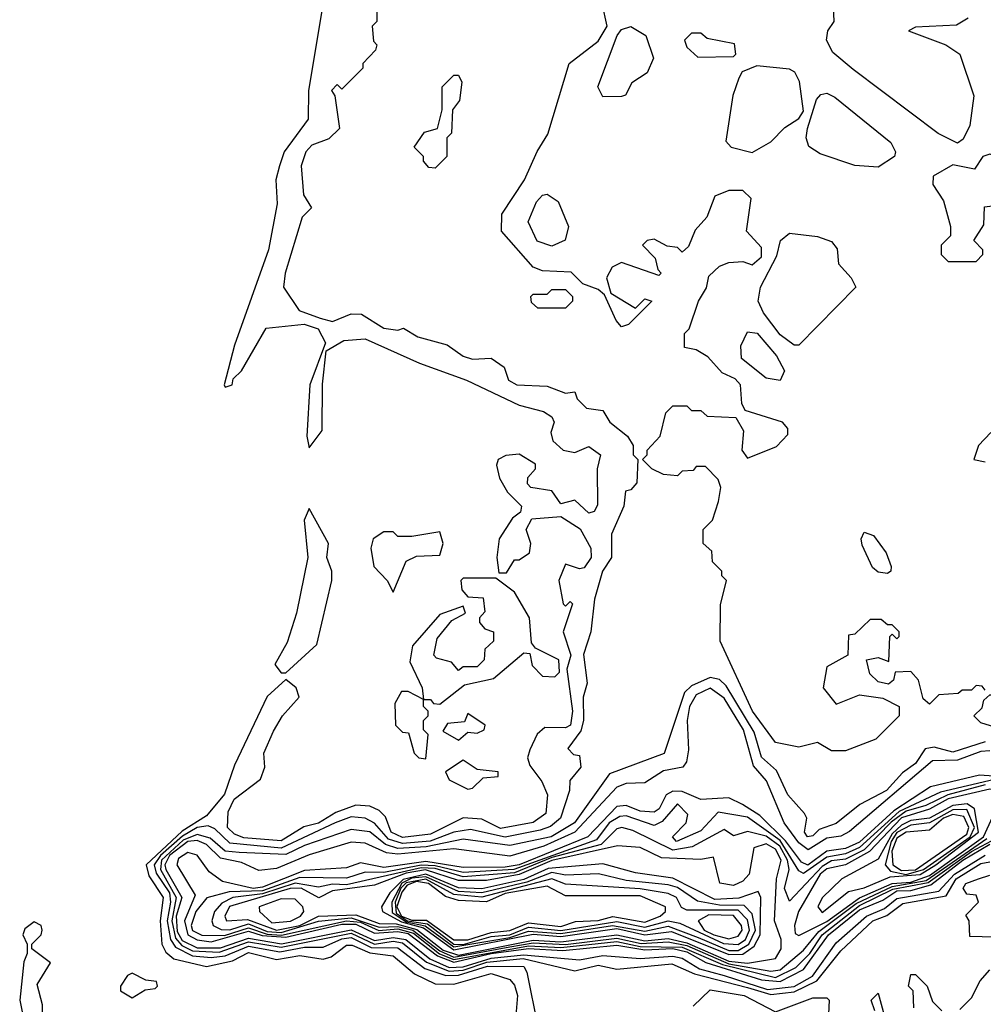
# Model space of a CAD drawing. Extents: x 2889633 to 3052318, y 540750 to 918690.
# Tile 521 of 656: x 2967274 to 2969341, y 837686 to 839799. Entities that reach past the tile are written whole.
import ezdxf

# ---------------------------------------------------------------- set-up
doc = ezdxf.new("R2010")
doc.units = 0

msp = doc.modelspace()

# ---------------------------------------------------------------- linework, layer by layer
at = {"layer": '0CON02XD'}
for points in [[(2969285, 839534), (2969244.2, 839554.2), (2969061.9, 839691.9), (2969018.1, 839728.1), (2969004.3, 839755), (2969006.9, 839775), (2969020.8, 839795), (2969018.9, 839845)], [(2967923.6, 839826.4), (2967893.2, 839646.8), (2967893.1, 839585), (2967841.2, 839515), (2967831.2, 839485), (2967823.3, 839455), (2967826.1, 839403.9), (2967808, 839305), (2967735, 839100), (2967712.5, 839015), (2967715, 839010), (2967730, 839015), (2967731.7, 839028.3), (2967750, 839045), (2967803, 839137), (2967884.4, 839145.6), (2967914, 839135), (2967930, 839105), (2967896.7, 839015), (2967890, 838905), (2967895, 838880), (2967923, 838917), (2967923.6, 839016.4), (2967931.7, 839088.3), (2967969.5, 839110.5), (2968015, 839114.2), (2968131.4, 839061.4), (2968232.5, 839025), (2968345, 838971.2), (2968397.7, 838957.7), (2968415, 838946.7), (2968420, 838935), (2968413, 838913), (2968417.5, 838895), (2968440, 838875), (2968465, 838870), (2968495, 838882.5), (2968520, 838865), (2968512.5, 838835), (2968513, 838757), (2968506.4, 838743.6), (2968495, 838740), (2968465, 838767.5), (2968435, 838760), (2968415, 838787.5), (2968370, 838795), (2968363, 838803), (2968363.6, 838816.4), (2968380, 838835), (2968380, 838845), (2968345, 838866.7), (2968316.4, 838863.6), (2968300, 838855), (2968297, 838843), (2968303.3, 838815), (2968320, 838785), (2968350, 838755), (2968348.3, 838741.7), (2968330.7, 838729.3), (2968302.5, 838685), (2968297.5, 838645), (2968301.7, 838611.7), (2968318.3, 838611.7), (2968335, 838640), (2968345, 838640), (2968367.5, 838655), (2968370, 838675), (2968360, 838705), (2968372.5, 838727.5), (2968435, 838732.5), (2968476.4, 838706.4), (2968498.8, 838665), (2968500, 838645), (2968485, 838622.5), (2968475, 838620), (2968445, 838630), (2968430, 838595), (2968440, 838545), (2968445, 838540), (2968455, 838550), (2968460, 838545), (2968440, 838485), (2968456.2, 838435), (2968447.5, 838405), (2968460, 838315), (2968455.4, 838284.6), (2968445, 838279.2), (2968400, 838280), (2968384.2, 838265.8), (2968368.3, 838231.7), (2968363.3, 838215), (2968368.3, 838198.3), (2968394.1, 838164.1), (2968405.8, 838135), (2968402.5, 838095), (2968375, 838075.8), (2968305, 838063.3), (2968265, 838082.9), (2968225, 838086.2), (2968155, 838050.9), (2968095, 838043.9), (2968070.6, 838055), (2968058.3, 838088.3), (2968045, 838102), (2968025, 838110.8), (2967995, 838113.1), (2967952.3, 838097.7), (2967915.3, 838074.7), (2967883.5, 838066.5), (2967835, 838036.9), (2967755, 838043.3), (2967735, 838050.8), (2967720, 838065), (2967720.9, 838099.1), (2967734, 838126), (2967790.7, 838169.3), (2967800, 838195), (2967798, 838225), (2967818.3, 838271.7), (2967837.5, 838305), (2967873.3, 838345), (2967866.7, 838365), (2967845, 838382.5), (2967805, 838346.2), (2967735, 838198.8), (2967713.2, 838136.8), (2967675, 838090.6), (2967622.3, 838057.7), (2967545.5, 837985), (2967551.2, 837961.2), (2967581.9, 837915), (2967575.5, 837865), (2967578.8, 837815), (2967587.5, 837797.5), (2967605, 837783.3), (2967675, 837767.1), (2967730.7, 837779.3), (2967765, 837797.1), (2967825, 837781.9), (2967875, 837790.8), (2967925, 837782.5), (2967942.1, 837787.9), (2967975, 837812.5), (2967987.5, 837812.5), (2968025, 837796.1), (2968075, 837790), (2968120.9, 837750.9), (2968165, 837730), (2968205, 837729.2), (2968285, 837752), (2968325, 837738.8), (2968335, 837726.7), (2968342, 837705), (2968336.1, 837636.1)], [(2968040, 839825), (2968040, 839795), (2968030, 839785), (2968033, 839753), (2968040, 839745), (2968037, 839733), (2968010, 839705), (2968010, 839695), (2967965, 839650), (2967955, 839660), (2967943, 839647), (2967950, 839635), (2967960, 839565), (2967937, 839543), (2967900.7, 839529.3), (2967887.5, 839515), (2967877.5, 839485), (2967883, 839423), (2967900, 839395), (2967880, 839375), (2967843.3, 839255), (2967840, 839225), (2967873.3, 839175), (2967918.5, 839158.5), (2967945, 839151.2), (2967985, 839167.5), (2968007, 839167), (2968055, 839136.7), (2968085, 839132.5), (2968097, 839137), (2968128.3, 839118.3), (2968190.7, 839100.7), (2968225, 839076.7), (2968245, 839070), (2968285, 839072.5), (2968313, 839053), (2968322.5, 839025), (2968340, 839015), (2968405, 839012.5), (2968445, 838997.5), (2968465, 839000), (2968470, 838985), (2968490, 838965), (2968525, 838960), (2968540, 838935), (2968577.5, 838905), (2968590, 838885), (2968590, 838865), (2968600, 838855), (2968597.5, 838805), (2968585, 838790), (2968573, 838787), (2968570, 838755), (2968543.3, 838695), (2968543.3, 838645), (2968524, 838615), (2968506.7, 838555), (2968499.2, 838485), (2968483.5, 838436.5), (2968491.4, 838375), (2968482.2, 838345), (2968483.1, 838295), (2968477.6, 838272.4), (2968450, 838235), (2968461.7, 838221.7), (2968475, 838220), (2968477.5, 838195), (2968453.6, 838166.4), (2968453.3, 838145), (2968434, 838085), (2968412.5, 838067.5), (2968390.6, 838059.4), (2968315.4, 838044.6), (2968240.9, 838060.9), (2968205, 838055.5), (2968154.2, 838035.8), (2968095, 838030.8), (2968065, 838040), (2968035, 838074.3), (2968015, 838085.6), (2967985, 838087.8), (2967950.8, 838075), (2967835, 838020.7), (2967725, 838031.5), (2967692.5, 838062.5), (2967678.5, 838068.5), (2967655, 838065.4), (2967623.3, 838046.7), (2967575.8, 838005), (2967562.5, 837985), (2967567, 837967), (2967595.3, 837925), (2967597.6, 837905), (2967590.3, 837865), (2967597.8, 837825), (2967608.2, 837808.2), (2967645, 837790), (2967685, 837786.2), (2967715, 837790), (2967765, 837810.8), (2967831.7, 837798.3), (2967885, 837808.4), (2967925, 837808.2), (2967965, 837826.3), (2967985, 837828.9), (2968028, 837808), (2968085, 837807.1), (2968142.9, 837762.9), (2968187.8, 837747.8), (2968215, 837748.1), (2968277.4, 837767.4), (2968355, 837767.1), (2968362, 837755), (2968385, 837637.5)], [(2968647.5, 838905), (2968660, 838955), (2968675, 838970), (2968705, 838970), (2968715, 838960), (2968735, 838960), (2968748.3, 838948.3), (2968810, 838945), (2968826.4, 838916.4), (2968822.5, 838875), (2968835, 838857.5), (2968897, 838883), (2968921.7, 838908.3), (2968921.7, 838921.7), (2968910, 838935), (2968830, 838960), (2968822.5, 838975), (2968820, 839015), (2968808.3, 839028.3), (2968780.7, 839040.7), (2968750, 839075), (2968725, 839090), (2968700, 839095), (2968700, 839125), (2968710, 839135), (2968730, 839195), (2968747, 839223), (2968751.7, 839248.3), (2968775, 839270), (2968795, 839277.5), (2968825, 839280), (2968845, 839272.5), (2968865, 839290), (2968865, 839310), (2968832.5, 839345), (2968842.5, 839415), (2968825, 839432.5), (2968795, 839432.5), (2968765, 839420), (2968747.5, 839375), (2968723, 839347), (2968708.3, 839311.7), (2968695, 839300), (2968685, 839310), (2968663, 839313), (2968635, 839327.5), (2968620, 839325), (2968610, 839315), (2968637, 839287), (2968642.5, 839262.5), (2968650, 839255), (2968645, 839250), (2968565, 839277.5), (2968545, 839267.5), (2968532.5, 839245), (2968541.7, 839211.7), (2968595, 839180), (2968615, 839200), (2968630, 839195), (2968580, 839145), (2968565, 839140), (2968553, 839153), (2968528.3, 839208.3), (2968515, 839220), (2968481.7, 839231.7), (2968457, 839257), (2968395, 839260), (2968375, 839267.5), (2968307.5, 839345), (2968308.3, 839381.7), (2968356.7, 839455), (2968383.9, 839516.1), (2968407, 839553), (2968452.5, 839705), (2968515, 839752.5), (2968533.8, 839785), (2968523.6, 839833.6)], [(2969308.3, 839801.7), (2969283, 839787), (2969195, 839782.5), (2969180, 839775), (2969260, 839745), (2969290, 839725), (2969320, 839635), (2969311.7, 839571.7), (2969297.3, 839542.7), (2969285, 839534)], [(2968525, 839633.3), (2968514, 839655), (2968555.4, 839764.6), (2968565, 839777.5), (2968585, 839784), (2968616.7, 839765), (2968633.6, 839716.4), (2968620, 839685), (2968587, 839663), (2968573.3, 839636.7), (2968565, 839633.8), (2968525, 839633.3)], [(2968728.3, 839718.3), (2968805, 839720), (2968810, 839725), (2968807, 839747), (2968748.3, 839758.3), (2968735, 839770), (2968715, 839770), (2968700, 839755), (2968705, 839740), (2968728.3, 839718.3)], [(2968845, 839513.8), (2968885, 839536.7), (2968915, 839567.5), (2968945, 839586.7), (2968955, 839602.5), (2968946.4, 839666.4), (2968936.4, 839686.4), (2968925, 839692.5), (2968855, 839700), (2968823.3, 839686.7), (2968816.4, 839673.6), (2968803.6, 839636.4), (2968788.3, 839538.3), (2968800, 839525), (2968845, 839513.8)], [(2968165, 839480), (2968151.7, 839481.7), (2968140, 839495), (2968140, 839505), (2968120, 839525), (2968142.5, 839557.5), (2968170, 839565), (2968180, 839605), (2968180, 839655), (2968205, 839680), (2968215, 839680), (2968222.5, 839665), (2968217.5, 839625), (2968202.5, 839605), (2968200, 839555), (2968190, 839545), (2968190, 839505), (2968165, 839480)], [(2969115, 839482.5), (2969065, 839486.2), (2968990.6, 839510.6), (2968966.7, 839526.7), (2968961.1, 839545), (2968963.5, 839565), (2968982.6, 839627.4), (2968991.9, 839638.1), (2969005, 839641.2), (2969022.5, 839632.5), (2969142.5, 839535), (2969152.5, 839515), (2969150, 839505), (2969115, 839482.5)], [(2969325, 839280), (2969340, 839295), (2969340, 839305), (2969320, 839325), (2969341.7, 839358.3), (2969343, 839397), (2969378.3, 839401.7), (2969397, 839423), (2969400, 839435), (2969393.3, 839465), (2969366.4, 839506.4), (2969355, 839510), (2969340, 839505), (2969321.7, 839478.3), (2969275, 839487.5), (2969233, 839463), (2969232.5, 839445), (2969255, 839410), (2969270, 839355), (2969270, 839335), (2969250, 839315), (2969250, 839295), (2969265, 839280), (2969325, 839280)], [(2968415, 839312.9), (2968383.6, 839323.6), (2968364.3, 839365), (2968382.4, 839407.6), (2968395, 839422), (2968405, 839424.2), (2968428.6, 839408.6), (2968451.2, 839355), (2968444.2, 839325.8), (2968415, 839312.9)], [(2968945, 839100), (2968935, 839100), (2968905, 839122.5), (2968869.5, 839169.5), (2968858, 839195), (2968862.9, 839225), (2968897.7, 839292.3), (2968905.7, 839325), (2968925, 839340.8), (2968985, 839333.8), (2969015, 839322.5), (2969027, 839307), (2969030, 839275), (2969057.5, 839245), (2969067.5, 839225), (2968945, 839100)], [(2968445, 839180), (2968385, 839180), (2968371.7, 839191.7), (2968370, 839205), (2968375, 839210), (2968405, 839210), (2968415, 839220), (2968445, 839220), (2968460, 839205), (2968460, 839195), (2968445, 839180)], [(2968905, 839024.2), (2968875, 839029.2), (2968822, 839072), (2968820.9, 839099.1), (2968835, 839128.8), (2968856, 839126), (2968897.1, 839077.1), (2968914, 839045), (2968905, 839024.2)], [(2969357, 838913), (2969330, 838885), (2969320, 838855), (2969345, 838850)], [(2969345, 838360), (2969338.3, 838368.3), (2969325, 838370), (2969315, 838360), (2969295, 838360), (2969287, 838353), (2969245, 838350), (2969225, 838330), (2969211.7, 838341.7), (2969201.7, 838381.7), (2969185, 838400), (2969151.7, 838398.3), (2969148.3, 838381.7), (2969137.5, 838372.5), (2969115, 838377.5), (2969097.5, 838395), (2969090, 838425), (2969115, 838430), (2969138.3, 838421.7), (2969140, 838475), (2969145, 838480), (2969155, 838470), (2969160, 838475), (2969160, 838485), (2969145, 838500), (2969135, 838500), (2969121.7, 838511.7), (2969098.3, 838511.7), (2969065, 838480), (2969051.7, 838478.3), (2969050, 838435), (2969005, 838410), (2968997.5, 838365), (2969025, 838330), (2969075, 838350), (2969125, 838342.5), (2969160, 838325), (2969160, 838305), (2969110, 838255), (2969045, 838230), (2969015, 838230), (2968985, 838247.5), (2968945, 838237.5), (2968895, 838247.5), (2968846, 838315), (2968776.7, 838465), (2968777, 838543), (2968790, 838595), (2968780, 838605), (2968780, 838615), (2968760, 838635), (2968758.3, 838658.3), (2968740, 838675), (2968740, 838705), (2968760, 838725), (2968772.5, 838765), (2968777.5, 838795), (2968771.7, 838811.7), (2968745, 838840), (2968725, 838840), (2968718.3, 838831.7), (2968695, 838830), (2968685, 838820), (2968655, 838822.5), (2968630, 838835), (2968610, 838855), (2968620, 838865), (2968620, 838875), (2968647.5, 838905)], [(2967845, 838397.5), (2967911.7, 838458.3), (2967943.8, 838595), (2967943.8, 838615), (2967932.5, 838645), (2967936.7, 838675), (2967895, 838750), (2967884.2, 838725), (2967892, 838645), (2967867.5, 838525), (2967848, 838462), (2967821.2, 838415), (2967835, 838397.5), (2967845, 838397.5)], [(2968075, 838570), (2968103.3, 838636.7), (2968125, 838647.5), (2968175, 838650), (2968182.5, 838675), (2968175, 838700), (2968115, 838690), (2968085, 838690), (2968075, 838700), (2968055, 838700), (2968032.5, 838685), (2968027.5, 838665), (2968033.3, 838625), (2968062.5, 838595), (2968075, 838570)], [(2969135, 838610), (2969115, 838613.3), (2969102.9, 838622.9), (2969080.9, 838670.9), (2969078.6, 838685), (2969085, 838698.8), (2969105, 838692), (2969132, 838655), (2969143.3, 838625), (2969142.5, 838615), (2969135, 838610)], [(2968175, 838330), (2968228.3, 838371.7), (2968290, 838385), (2968355, 838440), (2968368.3, 838438.3), (2968373, 838413), (2968395, 838390), (2968421.7, 838388.3), (2968431.7, 838398.3), (2968430, 838425), (2968380, 838450), (2968371.7, 838461.7), (2968367.5, 838515), (2968335, 838570), (2968295, 838600), (2968225, 838600), (2968220, 838595), (2968222.5, 838575), (2968235, 838560), (2968268.3, 838558.3), (2968271.7, 838528.3), (2968260, 838515), (2968260, 838505), (2968271.7, 838491.7), (2968290, 838485), (2968290, 838465), (2968271.7, 838448.3), (2968270, 838425), (2968255, 838410), (2968225, 838410), (2968215, 838402.5), (2968200, 838420), (2968168.3, 838428.3), (2968162.5, 838435), (2968169.3, 838470.7), (2968200.7, 838509.3), (2968230, 838525), (2968225, 838540), (2968175, 838522.5), (2968116.7, 838455), (2968110.7, 838420.7), (2968137.5, 838365), (2968140, 838340), (2968155, 838340), (2968161.7, 838331.7), (2968175, 838330)], [(2969345, 838248.9), (2969275, 838226.9), (2969235, 838237.5), (2969215.7, 838234.3), (2969195, 838202.5), (2969167.1, 838182.9), (2969132.9, 838145), (2969075.7, 838114.3), (2969025, 838073.8), (2968988.8, 838061.2), (2968975, 838047.5), (2968963.8, 838045), (2968957.5, 838055), (2968962.5, 838085), (2968957.5, 838095), (2968921.2, 838135), (2968897.4, 838187.4), (2968865, 838216.2), (2968849.5, 838269.5), (2968789.1, 838369.1), (2968775, 838382.9), (2968755, 838387.1), (2968715, 838369.4), (2968700, 838355), (2968655.9, 838224.1), (2968539.3, 838180.7), (2968464.3, 838075), (2968413.8, 838045), (2968325, 838026.7), (2968225, 838040), (2968146.1, 838023.9), (2968085, 838020.3), (2968058.8, 838028.8), (2968025, 838055.6), (2967985, 838060.8), (2967885, 838026.9), (2967845, 838007.1), (2967745, 838011.5), (2967714.7, 838014.7), (2967682.6, 838042.6), (2967655, 838050), (2967625, 838038.1), (2967578.3, 837995), (2967575.9, 837975), (2967609.4, 837915), (2967600.2, 837865), (2967608, 837828), (2967621.8, 837811.8), (2967645, 837800.5), (2967702.2, 837797.8), (2967765, 837820.2), (2967835, 837808.3), (2967985, 837838.3), (2968035, 837815.2), (2968075, 837821), (2968095, 837817.5), (2968146.3, 837776.3), (2968195, 837756.8), (2968225, 837759.1), (2968276, 837776), (2968354, 837784), (2968465, 837758), (2968515, 837770), (2968555, 837761.4), (2968673, 837773), (2968721.5, 837751.5), (2968835, 837721.8), (2968885, 837706.8)], [(2969355, 838229.5), (2969335, 838228.2), (2969285, 838210), (2969231.8, 838208.2), (2969053.6, 838056.4), (2969035, 838046.7), (2969005, 838042.3), (2968965, 838017.5), (2968945, 838032.7), (2968913.3, 838075), (2968875.6, 838165.6), (2968847.6, 838197.6), (2968826.5, 838275), (2968785, 838342.9), (2968755, 838364.4), (2968725, 838350), (2968710.5, 838325), (2968705.5, 838295), (2968708.3, 838231.7), (2968704.1, 838205.9), (2968696.2, 838195), (2968655, 838187.1), (2968615, 838161.2), (2968575, 838160), (2968555, 838151.9), (2968464.4, 838055), (2968398.1, 838025), (2968325, 838003.8), (2968205, 838019.5), (2968085, 838008), (2968061.1, 838011.1), (2968015, 838031.9), (2967985, 838033.5), (2967895, 838006.4), (2967825, 837977.1), (2967787, 837973), (2967750, 837990), (2967705, 837999.5), (2967675, 838028.8), (2967655, 838037.6), (2967635, 838035.2), (2967595.3, 838005), (2967585.3, 837985), (2967587.8, 837975), (2967622, 837915), (2967610, 837875), (2967612.1, 837842.1), (2967622.5, 837822.5), (2967655, 837806.8), (2967705, 837806.7), (2967765, 837828.1), (2967835.9, 837815.9), (2967985, 837845.8), (2968035, 837822.9), (2968075, 837829.1), (2968102.2, 837825), (2968153.5, 837783.5), (2968195, 837764.8), (2968225, 837766), (2968285, 837784.5), (2968355, 837792.1), (2968475, 837781.5), (2968525, 837790.8), (2968605, 837783.8), (2968675, 837788.9), (2968695, 837785.2), (2968732.2, 837762.2), (2968785, 837747.6), (2968877.9, 837717.9)], [(2968145, 838212.5), (2968150, 838265), (2968140, 838275), (2968140, 838295), (2968150, 838305), (2968150, 838315), (2968140, 838325), (2968140, 838340), (2968107, 838357), (2968093, 838357), (2968078.3, 838331.7), (2968080, 838285), (2968095, 838270), (2968108.3, 838268.3), (2968120, 838225), (2968130, 838215), (2968145, 838212.5)], [(2969375, 838277.5), (2969335, 838290), (2969320, 838305), (2969338.3, 838321.7), (2969341.7, 838338.3), (2969355, 838350), (2969375, 838350), (2969390, 838335), (2969392.5, 838295), (2969385, 838280), (2969375, 838277.5)], [(2968215, 838252.5), (2968235, 838270), (2968255, 838267.5), (2968270, 838275), (2968272.5, 838285), (2968235, 838310), (2968228.3, 838291.7), (2968191.7, 838288.3), (2968181.7, 838271.7), (2968215, 838252.5)], [(2968235, 838147.5), (2968245, 838150), (2968268.3, 838171.7), (2968300, 838175), (2968300, 838185), (2968255, 838190), (2968225, 838210), (2968187.5, 838185), (2968195, 838167.5), (2968235, 838147.5)], [(2969384, 838174), (2969332.3, 838177.7), (2969227.6, 838152.4), (2969148.8, 838101.2), (2969075, 838033.5), (2969045, 838020.3), (2969005, 838014.7), (2968964.1, 837984.1), (2968950.7, 837990.7), (2968916.6, 838036.6), (2968861.3, 838091.3), (2968824.5, 838114.5), (2968795, 838129.2), (2968735, 838125.6), (2968695, 838142.2), (2968675, 838143.5), (2968660.6, 838135), (2968645.6, 838105), (2968635, 838098.1), (2968605, 838100), (2968575, 838112.2), (2968555, 838110), (2968492.9, 838045), (2968345, 837985.2), (2968315, 837980.2), (2968225, 837979.1), (2968145, 837992.5), (2968055, 837979.7), (2968005, 837989.4), (2967975, 837978.6), (2967885, 837973.1), (2967795, 837937.1), (2967774.5, 837934.5), (2967709.4, 837949.4), (2967680.4, 837970.4), (2967655, 838005.6), (2967635, 838011.8), (2967615, 837998.5), (2967610.8, 837985), (2967650.4, 837920.4), (2967627.8, 837865), (2967634.9, 837834.8), (2967655, 837823.9), (2967685, 837820.2), (2967765, 837842.7), (2967793.8, 837833.8), (2967845, 837829.6), (2967965, 837857.5), (2967995, 837857.7), (2968035, 837838.3), (2968085, 837842.4), (2968107.5, 837837.5), (2968170, 837790), (2968205, 837776), (2968285, 837795.1), (2968365.5, 837805.5), (2968438.8, 837801.2), (2968555, 837813), (2968615, 837802.4), (2968675, 837805.8), (2968705, 837798.5), (2968745.7, 837775.7), (2968865, 837738.1), (2968905, 837734.8)], [(2969365, 838168), (2969248.6, 838141.4), (2969160.5, 838099.5), (2969075, 838022.1), (2969045, 838008.8), (2969005, 838001.6), (2968955, 837966.7), (2968945, 837972), (2968905, 838037.1), (2968835, 838087.5), (2968771.7, 838098.3), (2968735, 838058), (2968682.5, 838035), (2968673.8, 838045), (2968703.3, 838075), (2968706.7, 838093.3), (2968685, 838116.2), (2968652.2, 838077.8), (2968635, 838069.2), (2968575, 838090), (2968561.1, 838088.9), (2968538.1, 838075), (2968511.3, 838038.7), (2968334, 837975), (2968225, 837968.6), (2968165, 837983.3), (2968135, 837984.3), (2968055, 837968.9), (2968015, 837969.6), (2967975, 837956.4), (2967875, 837957.8), (2967795, 837929.5), (2967723.1, 837926.9), (2967675.6, 837914.4), (2967652.2, 837885), (2967641.8, 837855), (2967645, 837844.4), (2967665, 837834.1), (2967713.6, 837833.6), (2967765, 837850.2), (2967805, 837836), (2967835.6, 837834.4), (2967975, 837865.2), (2968005, 837862.1), (2968044.2, 837844.2), (2968085, 837847.9), (2968118.5, 837838.5), (2968174.3, 837794.3), (2968205, 837781.7), (2968365, 837811), (2968435, 837807.7), (2968555, 837820.7), (2968605, 837810.2), (2968695, 837808.8), (2968781, 837771), (2968895, 837743.7)], [(2969345, 838156.7), (2969264.4, 838135.6), (2969217.5, 838112.5), (2969175, 838100), (2969143.1, 838076.9), (2969085, 838017.5), (2969045, 837997.1), (2969015, 837993.4), (2968995, 837981.8), (2968925, 837907.5), (2968914.5, 837934.5), (2968924.5, 837975), (2968920.9, 837995), (2968904.6, 838025), (2968875, 838046.8), (2968835, 838056.7), (2968805, 838047.5), (2968785, 838061.2), (2968716.2, 838023.8), (2968675, 838016.9), (2968588.7, 838058.7), (2968565.6, 838065.6), (2968555, 838062.5), (2968521.2, 838028.8), (2968415, 838000.8), (2968335, 837968.3), (2968225, 837959.3), (2968165, 837977), (2968135, 837978.9), (2967975, 837942.4), (2967945, 837944), (2967915, 837937.3), (2967865, 837945.8), (2967795, 837922.6), (2967731.2, 837915), (2967707.3, 837902.7), (2967692, 837885), (2967686, 837865), (2967688.8, 837855), (2967706.4, 837846.4), (2967725, 837846), (2967765, 837858.3), (2967805, 837841.9), (2967835, 837840.1), (2967915, 837863.9), (2967985, 837871.6), (2968045, 837851.2), (2968085, 837852.9), (2968117.1, 837845), (2968175, 837800.5), (2968205, 837787.2), (2968325, 837809.3), (2968375, 837817.7), (2968445, 837814.5), (2968555, 837827.9), (2968606.6, 837816.6), (2968665, 837819.8), (2968705, 837811.8), (2968795, 837772.6), (2968885, 837757.1)], [(2968945, 837833.3), (2969005, 837863.3), (2969075, 837914.4), (2969145, 837945.2), (2969185, 837947.7), (2969225, 837962.4), (2969341.4, 838045), (2969360.8, 838089.2), (2969395, 838106), (2969398, 838122), (2969391.8, 838135), (2969375, 838146.9), (2969355, 838147.6), (2969265, 838126.6), (2969225, 838104.8), (2969165, 838086.3), (2969096.3, 838013.7), (2969045, 837985.3), (2969005, 837976.7), (2968991.1, 837965), (2968944.4, 837885), (2968936, 837855), (2968937.5, 837837.5), (2968945, 837833.3)], [(2968995, 837882.7), (2969051.8, 837928.2), (2969085.5, 837935.5), (2969140.6, 837959.4), (2969205, 837964.6), (2969238.9, 837985), (2969330, 838055), (2969322.1, 838105), (2969305.7, 838115.7), (2969275, 838112.2), (2969225, 838085.2), (2969185, 838080.2), (2969165, 838070.4), (2969145, 838051.9), (2969115, 837997.5), (2969037.5, 837955), (2968995, 837914), (2968985.8, 837895), (2968995, 837882.7)], [(2969175, 837964.5), (2969212.7, 837975), (2969312.4, 838045), (2969321.8, 838065), (2969305, 838103.6), (2969275, 838103.3), (2969225, 838075.2), (2969185, 838070), (2969155, 838054.2), (2969143, 838035), (2969130.5, 837985), (2969141.3, 837971.3), (2969175, 837964.5)], [(2969165, 837973.2), (2969195, 837974.5), (2969305, 838051.2), (2969309.3, 838065), (2969299.2, 838089.1), (2969275, 838093.5), (2969255, 838085.2), (2969225, 838059.4), (2969175, 838055.3), (2969155, 838042.3), (2969144.2, 838014.2), (2969146.7, 837985), (2969165, 837973.2)], [(2968895, 837743.7), (2968938.9, 837765), (2968968.8, 837795), (2968995.3, 837835), (2969075, 837897.7), (2969146.9, 837933.1), (2969222.7, 837947.3), (2969315, 838013.8), (2969400.8, 838059.2)], [(2968835, 837773.8), (2968895, 837783.8), (2968907.5, 837805), (2968907.5, 837825), (2968892.9, 837865), (2968897.3, 837955), (2968906.9, 837995), (2968895, 838019.1), (2968875, 838030), (2968848.7, 838021.3), (2968838.5, 837965), (2968825, 837950), (2968805, 837940.5), (2968775.8, 837945.8), (2968761.7, 838001.7), (2968735, 837996.7), (2968650.5, 838000.5), (2968605, 838022.5), (2968555.9, 838025.9), (2968415, 837994.1), (2968345, 837964.1), (2968275, 837951.5), (2968215, 837951.6), (2968144.2, 837974.2), (2968103, 837967), (2968035, 837941.8), (2967945, 837929.6), (2967915.6, 837914.4), (2967878, 837935), (2967854.1, 837934.1), (2967724.2, 837895.8), (2967714.4, 837875), (2967718, 837865), (2967762.4, 837867.6), (2967825, 837845.2), (2967875, 837854.8), (2967915, 837874.7), (2967995, 837878), (2968045, 837859.1), (2968081.8, 837858.2), (2968126.1, 837846.1), (2968182.2, 837802.2), (2968215, 837791.5), (2968375, 837823.4), (2968435, 837819.9), (2968555, 837834.8), (2968615, 837822.3), (2968665, 837827.1), (2968705, 837818), (2968795, 837778.7), (2968835, 837773.8)], [(2968885, 837757.1), (2968905, 837760), (2968955, 837802.2), (2968987.9, 837842.1), (2969068.1, 837901.9), (2969145, 837938.9), (2969218.2, 837951.8), (2969348, 838042)], [(2968905, 837734.8), (2968955, 837760.4), (2969008.4, 837835), (2969075, 837888.6), (2969125, 837909.6), (2969155, 837929.4), (2969185, 837930.3), (2969228, 837942), (2969297.1, 837995), (2969355, 838029.3)], [(2968877.9, 837717.9), (2968935, 837724.2), (2968974, 837746), (2969025, 837818.1), (2969090, 837875), (2969128.8, 837891.2), (2969155, 837912.7), (2969245, 837928.7), (2969278.9, 837965), (2969345, 838005.8)], [(2968795, 837792.6), (2968825, 837793.1), (2968849.1, 837810.9), (2968861.8, 837835), (2968863.8, 837915), (2968858, 837928), (2968816.5, 837913.5), (2968765, 837910.6), (2968675, 837956.4), (2968595, 837968.1), (2968525, 837987.5), (2968407.2, 837977.2), (2968355, 837953.4), (2968265, 837933.9), (2968215, 837936), (2968145, 837964.9), (2968096.2, 837953.8), (2968068.2, 837925), (2968050, 837895), (2968052.5, 837885), (2968092.9, 837862.9), (2968139.8, 837849.8), (2968205, 837803), (2968375, 837836.3), (2968435, 837831.4), (2968555, 837848.3), (2968614.8, 837835.2), (2968672.2, 837842.2), (2968795, 837792.6)], [(2968885, 837706.8), (2968935, 837712.3), (2968983.7, 837736.3), (2969035, 837800.8), (2969104, 837865), (2969133.9, 837876.1), (2969167.8, 837902.2), (2969261.2, 837918.8), (2969282.1, 837955), (2969335, 837987.7), (2969355, 837991.5)], [(2968815, 837801.2), (2968837.7, 837815), (2968852.4, 837845), (2968845, 837880), (2968828.1, 837898.1), (2968775, 837898.8), (2968727.5, 837907.5), (2968685, 837936.2), (2968665, 837942.1), (2968575, 837951.2), (2968515.5, 837965.5), (2968445, 837962.9), (2968415, 837968.6), (2968361.9, 837948.1), (2968265, 837925.2), (2968215, 837927.7), (2968145, 837959.7), (2968115, 837956.6), (2968094, 837946), (2968072.1, 837905), (2968072.8, 837882.8), (2968102.6, 837862.6), (2968144, 837854), (2968205, 837808.9), (2968325, 837829.1), (2968365, 837842.9), (2968435, 837837.6), (2968545.2, 837854.8), (2968615, 837842.6), (2968665, 837853.3), (2968729.4, 837829.4), (2968795, 837801.4), (2968815, 837801.2)], [(2969365, 837830), (2969311.7, 837831.7), (2969310, 837865), (2969303, 837877), (2969330, 837905), (2969325, 837920), (2969305, 837922.5), (2969297.5, 837935), (2969303.3, 837945), (2969330, 837955), (2969355, 837963.3)], [(2968815, 837814), (2968830.9, 837825), (2968839.6, 837845), (2968835, 837867.1), (2968815, 837887.5), (2968705, 837888.1), (2968693.6, 837893.6), (2968682.5, 837915), (2968665, 837923.5), (2968605, 837933.9), (2968445, 837943.3), (2968415, 837955.4), (2968265, 837916.1), (2968205, 837921.6), (2968145, 837954.5), (2968103.3, 837946.7), (2968091.7, 837935), (2968079.5, 837905), (2968081.4, 837881.4), (2968104.9, 837864.9), (2968148.4, 837858.4), (2968205, 837815.2), (2968225, 837814), (2968285, 837831.4), (2968325, 837835.2), (2968365, 837851.3), (2968435, 837844.5), (2968555, 837863.5), (2968615, 837851.1), (2968665, 837864.7), (2968689.9, 837859.9), (2968783.5, 837816.5), (2968815, 837814)], [(2968205, 837823.9), (2968235, 837824.4), (2968285, 837840), (2968325, 837843.9), (2968365, 837860.8), (2968435, 837853), (2968466.2, 837863.8), (2968515, 837865.4), (2968545.9, 837874.1), (2968615, 837861.8), (2968647.5, 837875), (2968658.8, 837885), (2968658.8, 837895), (2968605, 837918.8), (2968445, 837918.9), (2968405, 837939.1), (2968315, 837923.3), (2968275, 837905.8), (2968215, 837908.6), (2968187.1, 837917.1), (2968151.2, 837945), (2968125, 837949.1), (2968105, 837941.7), (2968093.7, 837926.3), (2968083.1, 837895), (2968093.1, 837875), (2968115, 837866.2), (2968146.5, 837866.5), (2968205, 837823.9)], [(2967815, 837860.8), (2967855, 837864.4), (2967876.5, 837875), (2967883.5, 837885), (2967881.5, 837895), (2967865, 837911.5), (2967835, 837912.4), (2967788, 837895), (2967788.1, 837885), (2967815, 837860.8)], [(2968795, 837826.2), (2968815, 837831.9), (2968823.3, 837845), (2968822.2, 837855), (2968805, 837876.1), (2968752.3, 837877.7), (2968729.2, 837865), (2968741.9, 837845), (2968762.5, 837835), (2968795, 837826.2)], [(2967305, 837600), (2967323, 837627), (2967323.3, 837685), (2967311.7, 837728.3), (2967340, 837775), (2967300, 837805), (2967300, 837815), (2967320, 837835), (2967322.5, 837845), (2967320, 837855), (2967305, 837862.5), (2967285, 837847.5), (2967281.2, 837835), (2967290, 837815), (2967290, 837795), (2967282.7, 837777.3), (2967274.2, 837695), (2967292.5, 837605), (2967305, 837600)], [(2967515, 837700), (2967543, 837717), (2967565, 837720), (2967570, 837725), (2967567.5, 837735), (2967545, 837737.5), (2967515, 837752.5), (2967505, 837747.5), (2967490, 837725), (2967490, 837715), (2967515, 837700)], [(2969191.7, 837678.3), (2969190, 837715), (2969180, 837725), (2969185, 837750), (2969195, 837750), (2969220, 837725), (2969231.7, 837691.7), (2969251.7, 837671.7)], [(2969290, 837675), (2969315, 837700), (2969333.9, 837736.1), (2969355, 837760)], [(2968718.3, 837681.7), (2968755, 837716.7), (2968827.5, 837705), (2968895, 837670), (2968975, 837700), (2969005, 837700), (2969010, 837695), (2969007.5, 837635)], [(2969108.3, 837671.7), (2969100, 837695), (2969115, 837710), (2969130, 837655)]]:
    msp.add_lwpolyline(points, dxfattribs=at)

doc.saveas('drawing.dxf')
